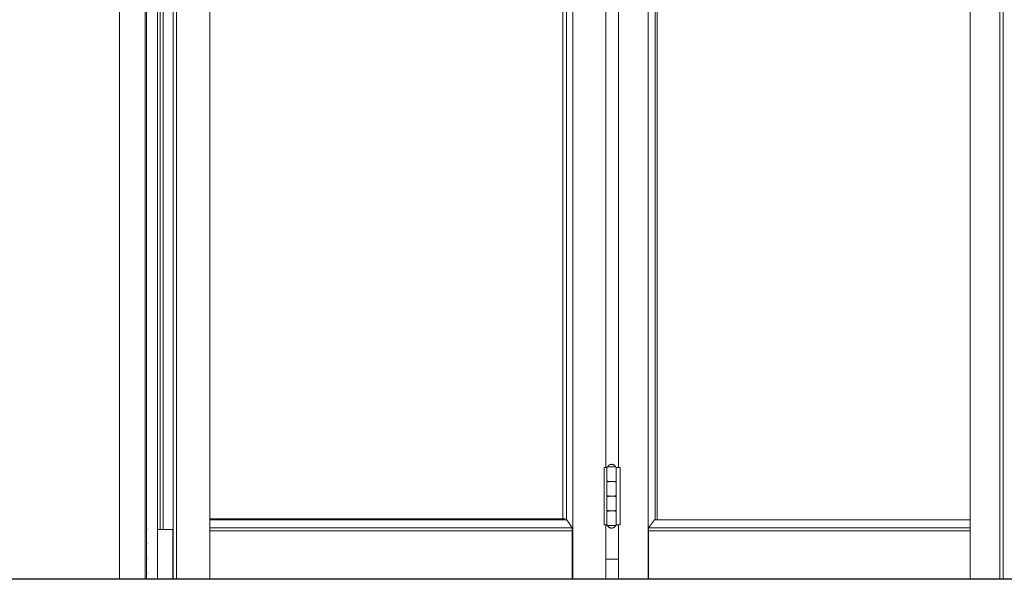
# Model space of a CAD drawing. Header units: inches. Extents: x 424 to 2043, y -237 to 445.
# Tile 791 of 965: x 867.396 to 869.078, y 216.697 to 217.654. Entities that reach past the tile are written whole.
import ezdxf

# ---------------------------------------------------------------- set-up
doc = ezdxf.new("R2010")
doc.units = ezdxf.units.IN
doc.header["$MEASUREMENT"] = 0
for name, color, linetype, lineweight in [('A-DOOR', 31, 'Continuous', 9), ('A-GENM', 13, 'Continuous', 9), ('A-WALL', 113, 'Continuous', 9)]:
    doc.layers.add(name, color=color, linetype=linetype, lineweight=lineweight)

# ---------------------------------------------------------------- blocks, each defined once
blk = doc.blocks.new('Generic Models 1 - Generic Models 1-135348-Section 1')
at = {"layer": 'A-GENM', "lineweight": 25}
blk.add_line((-89.3931, 1.6), (-119.6678, 1.6), dxfattribs=at)
blk = doc.blocks.new('5-panel_Bi-fold_external_door_10806 - Type 1-V59-Section 1')
at = {"layer": 'A-DOOR'}
for p, q in [((-109.3202, 4.4), (-109.3202, 1.6)), ((-109.2763, 4.4), (-109.2763, 1.6)), ((-109.2739, 4.3372), (-109.2739, 1.6)), ((-109.2548, 1.6), (-109.2548, 4.3372)), ((-109.228, 1.6), (-109.228, 4.3372)), ((-109.2227, 1.6), (-109.2227, 4.3372)), ((-109.1658, 1.6), (-109.1658, 4.3372)), ((-108.5456, 4.3374), (-108.5456, 1.6)), ((-108.4168, 4.3374), (-108.4168, 1.6)), ((-107.8665, 1.6), (-107.8665, 4.3378)), ((-107.8161, 1.6), (-107.8161, 4.3378)), ((-107.8101, 4.3378), (-107.8101, 1.6)), ((-108.5627, 4.2614), (-108.5627, 1.7031)), ((-108.5564, 4.2627), (-108.5564, 1.7018)), ((-108.405, 4.2627), (-108.405, 1.7018)), ((-108.4014, 4.2627), (-108.4014, 1.7018)), ((-109.2506, 4.25), (-109.2506, 1.685)), ((-109.2453, 1.685), (-109.2453, 4.25)), ((-108.4888, 2.751), (-108.4888, 1.791)), ((-108.4673, 2.751), (-108.4673, 1.791)), ((-108.4917, 1.791), (-108.4877, 1.791)), ((-108.4917, 1.693), (-108.4917, 1.791)), ((-108.4877, 1.791), (-108.4863, 1.791)), ((-108.4871, 1.791), (-108.4871, 1.768)), ((-108.4796, 1.792), (-108.4854, 1.792)), ((-108.4729, 1.792), (-108.4796, 1.792)), ((-108.4719, 1.791), (-108.4713, 1.791)), ((-108.4712, 1.791), (-108.4692, 1.791)), ((-108.4712, 1.791), (-108.4712, 1.693)), ((-108.4711, 1.768), (-108.4711, 1.791)), ((-108.4692, 1.791), (-108.4646, 1.791)), ((-108.4646, 1.791), (-108.4646, 1.693)), ((-108.4862, 1.766), (-108.4862, 1.7682)), ((-108.485, 1.767), (-108.4796, 1.767)), ((-108.4787, 1.767), (-108.4838, 1.767)), ((-108.4837, 1.766), (-108.4837, 1.768)), ((-108.4796, 1.767), (-108.4787, 1.767)), ((-108.473, 1.768), (-108.473, 1.766)), ((-108.4871, 1.766), (-108.4871, 1.743)), ((-108.4711, 1.743), (-108.4711, 1.766)), ((-108.4871, 1.741), (-108.4871, 1.718)), ((-108.4862, 1.741), (-108.4862, 1.7432)), ((-108.485, 1.742), (-108.4796, 1.742)), ((-108.4787, 1.742), (-108.4838, 1.742)), ((-108.4837, 1.741), (-108.4837, 1.743)), ((-108.4796, 1.742), (-108.4787, 1.742)), ((-108.473, 1.743), (-108.473, 1.741)), ((-108.4711, 1.718), (-108.4711, 1.741)), ((-108.4871, 1.716), (-108.4871, 1.693)), ((-108.4862, 1.716), (-108.4862, 1.7182)), ((-108.485, 1.717), (-108.4796, 1.717)), ((-108.4787, 1.717), (-108.4838, 1.717)), ((-108.4837, 1.716), (-108.4837, 1.718)), ((-108.4796, 1.717), (-108.4787, 1.717)), ((-108.473, 1.718), (-108.473, 1.716)), ((-108.4711, 1.693), (-108.4711, 1.716)), ((-108.5587, 1.7031), (-109.1658, 1.7031)), ((-108.5555, 1.7018), (-109.1658, 1.7018)), ((-108.5555, 1.7018), (-108.5463, 1.6879)), ((-108.416, 1.6879), (-108.4057, 1.7018)), ((-108.4057, 1.7018), (-107.8665, 1.7018)), ((-109.273, 1.686), (-109.2729, 1.686)), ((-109.2729, 1.686), (-109.2729, 1.686)), ((-109.2589, 1.686), (-109.259, 1.686)), ((-109.2555, 1.685), (-109.2506, 1.685)), ((-109.2506, 1.685), (-109.2476, 1.685)), ((-109.2476, 1.685), (-109.2319, 1.685)), ((-109.2319, 1.685), (-109.2305, 1.685)), ((-109.2305, 1.685), (-109.229, 1.685)), ((-109.229, 1.6), (-109.229, 1.685)), ((-108.5463, 1.6879), (-109.1658, 1.6879)), ((-108.5463, 1.6829), (-109.1658, 1.6829)), ((-108.5463, 1.6879), (-108.5463, 1.6829)), ((-108.5463, 1.6829), (-108.5463, 1.6)), ((-108.4877, 1.693), (-108.4917, 1.693)), ((-108.4888, 1.693), (-108.4888, 1.6)), ((-108.4863, 1.693), (-108.4877, 1.693)), ((-108.4854, 1.692), (-108.4796, 1.692)), ((-108.4796, 1.692), (-108.4729, 1.692)), ((-108.4713, 1.693), (-108.4719, 1.693)), ((-108.4692, 1.693), (-108.4712, 1.693)), ((-108.4646, 1.693), (-108.4692, 1.693)), ((-108.4673, 1.693), (-108.4673, 1.6)), ((-108.4161, 1.6829), (-108.416, 1.6879)), ((-108.4161, 1.6), (-108.4161, 1.6829)), ((-108.4161, 1.6829), (-107.8665, 1.6829)), ((-108.416, 1.6879), (-107.8665, 1.6879)), ((-109.273, 1.661), (-109.2729, 1.661)), ((-109.2729, 1.661), (-109.2729, 1.661)), ((-109.2729, 1.661), (-109.2729, 1.661)), ((-109.2589, 1.661), (-109.259, 1.661)), ((-109.2589, 1.661), (-109.259, 1.661)), ((-109.2589, 1.661), (-109.2589, 1.661)), ((-109.273, 1.636), (-109.2729, 1.636)), ((-109.2729, 1.636), (-109.2729, 1.636)), ((-109.2729, 1.636), (-109.2729, 1.636)), ((-109.2589, 1.636), (-109.259, 1.636)), ((-109.2589, 1.636), (-109.259, 1.636)), ((-109.2589, 1.636), (-109.2589, 1.636)), ((-109.273, 1.611), (-109.2729, 1.611)), ((-109.2729, 1.611), (-109.2729, 1.611)), ((-109.2729, 1.611), (-109.2729, 1.611)), ((-109.2589, 1.611), (-109.259, 1.611)), ((-109.2589, 1.611), (-109.259, 1.611)), ((-109.2589, 1.611), (-109.2589, 1.611))]:
    blk.add_line(p, q, dxfattribs=at)
at = {"layer": 'A-DOOR', "flags": 128}
for points in [[(-108.4871, 1.791), (-108.4871, 1.791), (-108.4871, 1.791), (-108.4871, 1.7911), (-108.4871, 1.7911), (-108.4871, 1.7912), (-108.4871, 1.7912), (-108.4871, 1.7912), (-108.4871, 1.7913), (-108.4871, 1.7913), (-108.4871, 1.7914), (-108.487, 1.7914), (-108.487, 1.7914), (-108.487, 1.7915), (-108.487, 1.7915), (-108.487, 1.7915), (-108.4869, 1.7916), (-108.4869, 1.7916), (-108.4869, 1.7916), (-108.4869, 1.7916), (-108.4868, 1.7917), (-108.4868, 1.7917), (-108.4868, 1.7917), (-108.4867, 1.7918), (-108.4867, 1.7918), (-108.4867, 1.7918), (-108.4866, 1.7918), (-108.4866, 1.7918), (-108.4866, 1.7919), (-108.4865, 1.7919), (-108.4865, 1.7919), (-108.4865, 1.7919), (-108.4864, 1.7919), (-108.4864, 1.7919), (-108.4863, 1.7919), (-108.4863, 1.7919), (-108.4863, 1.792), (-108.4862, 1.792), (-108.4862, 1.792), (-108.4861, 1.792), (-108.4861, 1.792)], [(-108.4861, 1.792), (-108.486, 1.7922), (-108.4859, 1.7925), (-108.4857, 1.7928), (-108.4855, 1.793), (-108.4854, 1.7933), (-108.4852, 1.7935), (-108.485, 1.7938), (-108.4848, 1.794), (-108.4846, 1.7942), (-108.4843, 1.7944), (-108.4841, 1.7946), (-108.4839, 1.7948), (-108.4836, 1.795), (-108.4834, 1.7952), (-108.4831, 1.7954), (-108.4828, 1.7955), (-108.4826, 1.7957), (-108.4823, 1.7958), (-108.482, 1.7959), (-108.4817, 1.796), (-108.4814, 1.7961), (-108.4811, 1.7962), (-108.4808, 1.7963), (-108.4805, 1.7963), (-108.4802, 1.7964), (-108.4799, 1.7964), (-108.4796, 1.7964), (-108.4793, 1.7965), (-108.4791, 1.7965)], [(-108.4796, 1.792), (-108.4798, 1.792), (-108.4801, 1.792), (-108.4804, 1.792), (-108.4807, 1.792), (-108.4809, 1.792), (-108.4812, 1.792), (-108.4815, 1.792), (-108.4817, 1.792), (-108.482, 1.792), (-108.4822, 1.792), (-108.4825, 1.792), (-108.4827, 1.792), (-108.483, 1.792), (-108.4832, 1.792), (-108.4834, 1.792), (-108.4836, 1.792), (-108.4839, 1.792), (-108.4841, 1.792), (-108.4843, 1.792), (-108.4844, 1.792), (-108.4846, 1.792), (-108.4848, 1.792), (-108.4849, 1.792), (-108.4851, 1.792), (-108.4852, 1.792), (-108.4854, 1.792), (-108.4855, 1.792), (-108.4856, 1.792), (-108.4857, 1.792), (-108.4858, 1.792), (-108.4859, 1.792), (-108.4859, 1.792), (-108.486, 1.792), (-108.4861, 1.792), (-108.4861, 1.792), (-108.4861, 1.792), (-108.4861, 1.792), (-108.4861, 1.792)], [(-108.4861, 1.792), (-108.4861, 1.792), (-108.4861, 1.792), (-108.4861, 1.792), (-108.486, 1.792), (-108.486, 1.792), (-108.4859, 1.792), (-108.4859, 1.792), (-108.4858, 1.792), (-108.4857, 1.792), (-108.4856, 1.792), (-108.4855, 1.792), (-108.4853, 1.792), (-108.4852, 1.792), (-108.4851, 1.792), (-108.4849, 1.792), (-108.4848, 1.792), (-108.4846, 1.792)], [(-108.4721, 1.792), (-108.4721, 1.792), (-108.4722, 1.792), (-108.4722, 1.792), (-108.4722, 1.792), (-108.4723, 1.792), (-108.4723, 1.792), (-108.4724, 1.792), (-108.4725, 1.792), (-108.4726, 1.792), (-108.4727, 1.792), (-108.4728, 1.792), (-108.4729, 1.792), (-108.4731, 1.792), (-108.4732, 1.792), (-108.4734, 1.792), (-108.4735, 1.792), (-108.4737, 1.792), (-108.4739, 1.792), (-108.4741, 1.792), (-108.4743, 1.792), (-108.4745, 1.792), (-108.4747, 1.792), (-108.4749, 1.792), (-108.4751, 1.792), (-108.4754, 1.792), (-108.4756, 1.792), (-108.4758, 1.792), (-108.4761, 1.792), (-108.4763, 1.792), (-108.4766, 1.792), (-108.4769, 1.792), (-108.4771, 1.792), (-108.4774, 1.792), (-108.4777, 1.792), (-108.4779, 1.792), (-108.4782, 1.792), (-108.4785, 1.792), (-108.4788, 1.792), (-108.4791, 1.792), (-108.4793, 1.792), (-108.4796, 1.792)], [(-108.4791, 1.7965), (-108.4788, 1.7965), (-108.4785, 1.7964), (-108.4782, 1.7964), (-108.4779, 1.7964), (-108.4776, 1.7963), (-108.4773, 1.7962), (-108.477, 1.7962), (-108.4767, 1.7961), (-108.4764, 1.796), (-108.4761, 1.7959), (-108.4759, 1.7957), (-108.4756, 1.7956), (-108.4753, 1.7954), (-108.475, 1.7953), (-108.4748, 1.7951), (-108.4745, 1.7949), (-108.4743, 1.7947), (-108.4741, 1.7946), (-108.4738, 1.7943), (-108.4736, 1.7941), (-108.4734, 1.7939), (-108.4732, 1.7937), (-108.473, 1.7934), (-108.4728, 1.7932), (-108.4727, 1.7929), (-108.4725, 1.7927), (-108.4723, 1.7924), (-108.4722, 1.7921), (-108.4721, 1.792)], [(-108.4737, 1.792), (-108.4735, 1.792), (-108.4733, 1.792), (-108.4732, 1.792), (-108.473, 1.792), (-108.4729, 1.792), (-108.4728, 1.792), (-108.4727, 1.792), (-108.4726, 1.792), (-108.4725, 1.792), (-108.4724, 1.792), (-108.4723, 1.792), (-108.4723, 1.792), (-108.4722, 1.792), (-108.4722, 1.792), (-108.4722, 1.792), (-108.4721, 1.792), (-108.4721, 1.792)], [(-108.4721, 1.792), (-108.4721, 1.792), (-108.4721, 1.792), (-108.472, 1.792), (-108.472, 1.7919), (-108.4719, 1.7919), (-108.4719, 1.7919), (-108.4719, 1.7919), (-108.4718, 1.7919), (-108.4718, 1.7919), (-108.4717, 1.7919), (-108.4717, 1.7919), (-108.4717, 1.7918), (-108.4716, 1.7918), (-108.4716, 1.7918), (-108.4716, 1.7918), (-108.4715, 1.7918), (-108.4715, 1.7917), (-108.4715, 1.7917), (-108.4714, 1.7917), (-108.4714, 1.7917), (-108.4714, 1.7916), (-108.4714, 1.7916), (-108.4713, 1.7916), (-108.4713, 1.7915), (-108.4713, 1.7915), (-108.4713, 1.7915), (-108.4713, 1.7914), (-108.4712, 1.7914), (-108.4712, 1.7914), (-108.4712, 1.7913), (-108.4712, 1.7913), (-108.4712, 1.7912), (-108.4712, 1.7912), (-108.4712, 1.7912), (-108.4711, 1.7911), (-108.4711, 1.7911), (-108.4711, 1.7911), (-108.4711, 1.791), (-108.4711, 1.791), (-108.4711, 1.791)], [(-108.4861, 1.767), (-108.4862, 1.767), (-108.4862, 1.767), (-108.4863, 1.767), (-108.4863, 1.767), (-108.4863, 1.767), (-108.4864, 1.767), (-108.4864, 1.767), (-108.4865, 1.767), (-108.4865, 1.767), (-108.4865, 1.767), (-108.4866, 1.7671), (-108.4866, 1.7671), (-108.4866, 1.7671), (-108.4867, 1.7671), (-108.4867, 1.7671), (-108.4867, 1.7672), (-108.4868, 1.7672), (-108.4868, 1.7672), (-108.4868, 1.7672), (-108.4869, 1.7673), (-108.4869, 1.7673), (-108.4869, 1.7673), (-108.4869, 1.7674), (-108.487, 1.7674), (-108.487, 1.7674), (-108.487, 1.7675), (-108.487, 1.7675), (-108.487, 1.7675), (-108.4871, 1.7676), (-108.4871, 1.7676), (-108.4871, 1.7676), (-108.4871, 1.7677), (-108.4871, 1.7677), (-108.4871, 1.7678), (-108.4871, 1.7678), (-108.4871, 1.7678), (-108.4871, 1.7679), (-108.4871, 1.7679), (-108.4871, 1.768), (-108.4871, 1.768)], [(-108.4871, 1.766), (-108.4871, 1.766), (-108.4871, 1.766), (-108.4871, 1.7661), (-108.4871, 1.7661), (-108.4871, 1.7662), (-108.4871, 1.7662), (-108.4871, 1.7662), (-108.4871, 1.7663), (-108.4871, 1.7663), (-108.4871, 1.7664), (-108.487, 1.7664), (-108.487, 1.7664), (-108.487, 1.7665), (-108.487, 1.7665), (-108.487, 1.7665), (-108.4869, 1.7666), (-108.4869, 1.7666), (-108.4869, 1.7666), (-108.4869, 1.7666), (-108.4868, 1.7667), (-108.4868, 1.7667), (-108.4868, 1.7667), (-108.4867, 1.7668), (-108.4867, 1.7668), (-108.4867, 1.7668), (-108.4866, 1.7668), (-108.4866, 1.7668), (-108.4866, 1.7669), (-108.4865, 1.7669), (-108.4865, 1.7669), (-108.4865, 1.7669), (-108.4864, 1.7669), (-108.4864, 1.7669), (-108.4863, 1.7669), (-108.4863, 1.7669), (-108.4863, 1.767), (-108.4862, 1.767), (-108.4862, 1.767), (-108.4861, 1.767), (-108.4861, 1.767)], [(-108.4787, 1.767), (-108.479, 1.767), (-108.4793, 1.767), (-108.4796, 1.767), (-108.4798, 1.767), (-108.4801, 1.767), (-108.4804, 1.767), (-108.4807, 1.767), (-108.4809, 1.767), (-108.4812, 1.767), (-108.4815, 1.767), (-108.4817, 1.767), (-108.482, 1.767), (-108.4822, 1.767), (-108.4825, 1.767), (-108.4827, 1.767), (-108.483, 1.767), (-108.4832, 1.767), (-108.4834, 1.767), (-108.4836, 1.767), (-108.4839, 1.767), (-108.4841, 1.767), (-108.4843, 1.767), (-108.4844, 1.767), (-108.4846, 1.767), (-108.4848, 1.767), (-108.485, 1.767), (-108.4851, 1.767), (-108.4852, 1.767), (-108.4854, 1.767), (-108.4855, 1.767), (-108.4856, 1.767), (-108.4857, 1.767), (-108.4858, 1.767), (-108.4859, 1.767), (-108.486, 1.767), (-108.486, 1.767), (-108.4861, 1.767), (-108.4861, 1.767), (-108.4861, 1.767), (-108.4861, 1.767), (-108.4861, 1.767)], [(-108.4861, 1.767), (-108.4861, 1.767), (-108.4861, 1.767), (-108.4861, 1.767), (-108.486, 1.767), (-108.486, 1.767), (-108.4859, 1.767), (-108.4859, 1.767), (-108.4858, 1.767), (-108.4857, 1.767), (-108.4856, 1.767), (-108.4855, 1.767), (-108.4853, 1.767), (-108.4852, 1.767), (-108.4851, 1.767), (-108.4849, 1.767), (-108.4848, 1.767), (-108.4846, 1.767), (-108.4844, 1.767), (-108.4842, 1.767), (-108.484, 1.767), (-108.4838, 1.767), (-108.4836, 1.767), (-108.4834, 1.767), (-108.4832, 1.767), (-108.4829, 1.767), (-108.4827, 1.767), (-108.4824, 1.767), (-108.4822, 1.767), (-108.4819, 1.767), (-108.4817, 1.767), (-108.4814, 1.767), (-108.4811, 1.767), (-108.4809, 1.767), (-108.4806, 1.767), (-108.4803, 1.767), (-108.48, 1.767), (-108.4798, 1.767), (-108.4796, 1.767)], [(-108.4796, 1.767), (-108.4798, 1.767), (-108.4801, 1.767), (-108.4804, 1.767), (-108.4807, 1.767), (-108.4809, 1.767), (-108.4812, 1.767), (-108.4815, 1.767), (-108.4817, 1.767), (-108.482, 1.767), (-108.4822, 1.767), (-108.4825, 1.767), (-108.4827, 1.767), (-108.483, 1.767), (-108.4832, 1.767), (-108.4834, 1.767), (-108.4836, 1.767), (-108.4839, 1.767), (-108.4841, 1.767), (-108.4843, 1.767), (-108.4844, 1.767), (-108.4846, 1.767), (-108.4848, 1.767), (-108.4849, 1.767), (-108.4851, 1.767), (-108.4852, 1.767), (-108.4854, 1.767), (-108.4855, 1.767), (-108.4856, 1.767), (-108.4857, 1.767), (-108.4858, 1.767), (-108.4859, 1.767), (-108.4859, 1.767), (-108.486, 1.767), (-108.4861, 1.767), (-108.4861, 1.767), (-108.4861, 1.767), (-108.4861, 1.767), (-108.4861, 1.767)], [(-108.4861, 1.767), (-108.4861, 1.767), (-108.4861, 1.767), (-108.4861, 1.767), (-108.486, 1.767), (-108.486, 1.767), (-108.4859, 1.767), (-108.4859, 1.767), (-108.4858, 1.767), (-108.4857, 1.767), (-108.4856, 1.767), (-108.4855, 1.767), (-108.4853, 1.767), (-108.4852, 1.767), (-108.4851, 1.767), (-108.4849, 1.767), (-108.4848, 1.767), (-108.4846, 1.767), (-108.4844, 1.767), (-108.4842, 1.767), (-108.484, 1.767), (-108.4838, 1.767), (-108.4836, 1.767), (-108.4834, 1.767), (-108.4832, 1.767), (-108.4829, 1.767), (-108.4827, 1.767), (-108.4824, 1.767), (-108.4822, 1.767), (-108.4819, 1.767), (-108.4817, 1.767), (-108.4814, 1.767), (-108.4811, 1.767), (-108.4809, 1.767), (-108.4806, 1.767), (-108.4803, 1.767), (-108.48, 1.767), (-108.4798, 1.767), (-108.4795, 1.767), (-108.4792, 1.767), (-108.4789, 1.767), (-108.4787, 1.767)], [(-108.4796, 1.767), (-108.4793, 1.767), (-108.479, 1.767), (-108.4787, 1.767), (-108.4784, 1.767), (-108.4782, 1.767), (-108.4779, 1.767), (-108.4776, 1.767), (-108.4773, 1.767), (-108.4771, 1.767), (-108.4768, 1.767), (-108.4765, 1.767), (-108.4763, 1.767), (-108.476, 1.767), (-108.4758, 1.767), (-108.4755, 1.767), (-108.4753, 1.767), (-108.4751, 1.767), (-108.4748, 1.767), (-108.4746, 1.767), (-108.4744, 1.767), (-108.4742, 1.767), (-108.474, 1.767), (-108.4738, 1.767), (-108.4737, 1.767), (-108.4735, 1.767), (-108.4733, 1.767), (-108.4732, 1.767), (-108.473, 1.767), (-108.4729, 1.767), (-108.4728, 1.767), (-108.4727, 1.767), (-108.4726, 1.767), (-108.4725, 1.767), (-108.4724, 1.767), (-108.4723, 1.767), (-108.4723, 1.767), (-108.4722, 1.767), (-108.4722, 1.767), (-108.4722, 1.767), (-108.4721, 1.767), (-108.4721, 1.767)], [(-108.4721, 1.767), (-108.4721, 1.767), (-108.4722, 1.767), (-108.4722, 1.767), (-108.4722, 1.767), (-108.4723, 1.767), (-108.4723, 1.767), (-108.4724, 1.767), (-108.4725, 1.767), (-108.4726, 1.767), (-108.4727, 1.767), (-108.4728, 1.767), (-108.4729, 1.767), (-108.4731, 1.767), (-108.4732, 1.767), (-108.4734, 1.767), (-108.4735, 1.767), (-108.4737, 1.767), (-108.4739, 1.767), (-108.4741, 1.767), (-108.4743, 1.767), (-108.4745, 1.767), (-108.4747, 1.767), (-108.4749, 1.767), (-108.4751, 1.767), (-108.4754, 1.767), (-108.4756, 1.767), (-108.4758, 1.767), (-108.4761, 1.767), (-108.4763, 1.767), (-108.4766, 1.767), (-108.4769, 1.767), (-108.4771, 1.767), (-108.4774, 1.767), (-108.4777, 1.767), (-108.4779, 1.767), (-108.4782, 1.767), (-108.4785, 1.767), (-108.4788, 1.767), (-108.4791, 1.767), (-108.4793, 1.767), (-108.4796, 1.767)], [(-108.4721, 1.767), (-108.4721, 1.767), (-108.4722, 1.767), (-108.4722, 1.767), (-108.4722, 1.767), (-108.4723, 1.767), (-108.4723, 1.767), (-108.4724, 1.767), (-108.4725, 1.767), (-108.4726, 1.767), (-108.4727, 1.767), (-108.4728, 1.767), (-108.4729, 1.767), (-108.4731, 1.767), (-108.4732, 1.767), (-108.4734, 1.767), (-108.4735, 1.767), (-108.4737, 1.767), (-108.4739, 1.767), (-108.4741, 1.767), (-108.4743, 1.767), (-108.4745, 1.767), (-108.4747, 1.767), (-108.4749, 1.767), (-108.4751, 1.767), (-108.4754, 1.767), (-108.4756, 1.767), (-108.4758, 1.767), (-108.4761, 1.767), (-108.4763, 1.767), (-108.4766, 1.767), (-108.4769, 1.767), (-108.4771, 1.767), (-108.4774, 1.767), (-108.4777, 1.767), (-108.4779, 1.767), (-108.4782, 1.767), (-108.4785, 1.767), (-108.4787, 1.767)], [(-108.4787, 1.767), (-108.4784, 1.767), (-108.4782, 1.767), (-108.4779, 1.767), (-108.4776, 1.767), (-108.4773, 1.767), (-108.4771, 1.767), (-108.4768, 1.767), (-108.4765, 1.767), (-108.4763, 1.767), (-108.476, 1.767), (-108.4758, 1.767), (-108.4755, 1.767), (-108.4753, 1.767), (-108.4751, 1.767), (-108.4748, 1.767), (-108.4746, 1.767), (-108.4744, 1.767), (-108.4742, 1.767), (-108.474, 1.767), (-108.4738, 1.767), (-108.4737, 1.767), (-108.4735, 1.767), (-108.4733, 1.767), (-108.4732, 1.767), (-108.473, 1.767), (-108.4729, 1.767), (-108.4728, 1.767), (-108.4727, 1.767), (-108.4726, 1.767), (-108.4725, 1.767), (-108.4724, 1.767), (-108.4723, 1.767), (-108.4723, 1.767), (-108.4722, 1.767), (-108.4722, 1.767), (-108.4722, 1.767), (-108.4721, 1.767), (-108.4721, 1.767)], [(-108.4711, 1.768), (-108.4711, 1.7679), (-108.4711, 1.7679), (-108.4711, 1.7678), (-108.4711, 1.7678), (-108.4712, 1.7678), (-108.4712, 1.7677), (-108.4712, 1.7677), (-108.4712, 1.7676), (-108.4712, 1.7676), (-108.4712, 1.7676), (-108.4712, 1.7675), (-108.4712, 1.7675), (-108.4713, 1.7675), (-108.4713, 1.7674), (-108.4713, 1.7674), (-108.4713, 1.7674), (-108.4714, 1.7673), (-108.4714, 1.7673), (-108.4714, 1.7673), (-108.4714, 1.7672), (-108.4715, 1.7672), (-108.4715, 1.7672), (-108.4715, 1.7672), (-108.4716, 1.7671), (-108.4716, 1.7671), (-108.4716, 1.7671), (-108.4717, 1.7671), (-108.4717, 1.7671), (-108.4717, 1.767), (-108.4718, 1.767), (-108.4718, 1.767), (-108.4718, 1.767), (-108.4719, 1.767), (-108.4719, 1.767), (-108.472, 1.767), (-108.472, 1.767), (-108.472, 1.767), (-108.4721, 1.767), (-108.4721, 1.767), (-108.4721, 1.767)], [(-108.4721, 1.767), (-108.4721, 1.767), (-108.4721, 1.767), (-108.472, 1.767), (-108.472, 1.7669), (-108.4719, 1.7669), (-108.4719, 1.7669), (-108.4719, 1.7669), (-108.4718, 1.7669), (-108.4718, 1.7669), (-108.4717, 1.7669), (-108.4717, 1.7669), (-108.4717, 1.7668), (-108.4716, 1.7668), (-108.4716, 1.7668), (-108.4716, 1.7668), (-108.4715, 1.7668), (-108.4715, 1.7667), (-108.4715, 1.7667), (-108.4714, 1.7667), (-108.4714, 1.7667), (-108.4714, 1.7666), (-108.4714, 1.7666), (-108.4713, 1.7666), (-108.4713, 1.7665), (-108.4713, 1.7665), (-108.4713, 1.7665), (-108.4713, 1.7664), (-108.4712, 1.7664), (-108.4712, 1.7664), (-108.4712, 1.7663), (-108.4712, 1.7663), (-108.4712, 1.7662), (-108.4712, 1.7662), (-108.4712, 1.7662), (-108.4711, 1.7661), (-108.4711, 1.7661), (-108.4711, 1.7661), (-108.4711, 1.766), (-108.4711, 1.766), (-108.4711, 1.766)], [(-108.4861, 1.742), (-108.4862, 1.742), (-108.4862, 1.742), (-108.4863, 1.742), (-108.4863, 1.742), (-108.4863, 1.742), (-108.4864, 1.742), (-108.4864, 1.742), (-108.4865, 1.742), (-108.4865, 1.742), (-108.4865, 1.742), (-108.4866, 1.7421), (-108.4866, 1.7421), (-108.4866, 1.7421), (-108.4867, 1.7421), (-108.4867, 1.7421), (-108.4867, 1.7422), (-108.4868, 1.7422), (-108.4868, 1.7422), (-108.4868, 1.7422), (-108.4869, 1.7423), (-108.4869, 1.7423), (-108.4869, 1.7423), (-108.4869, 1.7424), (-108.487, 1.7424), (-108.487, 1.7424), (-108.487, 1.7425), (-108.487, 1.7425), (-108.487, 1.7425), (-108.4871, 1.7426), (-108.4871, 1.7426), (-108.4871, 1.7426), (-108.4871, 1.7427), (-108.4871, 1.7427), (-108.4871, 1.7428), (-108.4871, 1.7428), (-108.4871, 1.7428), (-108.4871, 1.7429), (-108.4871, 1.7429), (-108.4871, 1.743), (-108.4871, 1.743)], [(-108.4871, 1.741), (-108.4871, 1.741), (-108.4871, 1.741), (-108.4871, 1.7411), (-108.4871, 1.7411), (-108.4871, 1.7412), (-108.4871, 1.7412), (-108.4871, 1.7412), (-108.4871, 1.7413), (-108.4871, 1.7413), (-108.4871, 1.7414), (-108.487, 1.7414), (-108.487, 1.7414), (-108.487, 1.7415), (-108.487, 1.7415), (-108.487, 1.7415), (-108.4869, 1.7416), (-108.4869, 1.7416), (-108.4869, 1.7416), (-108.4869, 1.7416), (-108.4868, 1.7417), (-108.4868, 1.7417), (-108.4868, 1.7417), (-108.4867, 1.7418), (-108.4867, 1.7418), (-108.4867, 1.7418), (-108.4866, 1.7418), (-108.4866, 1.7418), (-108.4866, 1.7419), (-108.4865, 1.7419), (-108.4865, 1.7419), (-108.4865, 1.7419), (-108.4864, 1.7419), (-108.4864, 1.7419), (-108.4863, 1.7419), (-108.4863, 1.7419), (-108.4863, 1.742), (-108.4862, 1.742), (-108.4862, 1.742), (-108.4861, 1.742), (-108.4861, 1.742)], [(-108.4787, 1.742), (-108.479, 1.742), (-108.4793, 1.742), (-108.4796, 1.742), (-108.4798, 1.742), (-108.4801, 1.742), (-108.4804, 1.742), (-108.4807, 1.742), (-108.4809, 1.742), (-108.4812, 1.742), (-108.4815, 1.742), (-108.4817, 1.742), (-108.482, 1.742), (-108.4822, 1.742), (-108.4825, 1.742), (-108.4827, 1.742), (-108.483, 1.742), (-108.4832, 1.742), (-108.4834, 1.742), (-108.4836, 1.742), (-108.4839, 1.742), (-108.4841, 1.742), (-108.4843, 1.742), (-108.4844, 1.742), (-108.4846, 1.742), (-108.4848, 1.742), (-108.485, 1.742), (-108.4851, 1.742), (-108.4852, 1.742), (-108.4854, 1.742), (-108.4855, 1.742), (-108.4856, 1.742), (-108.4857, 1.742), (-108.4858, 1.742), (-108.4859, 1.742), (-108.486, 1.742), (-108.486, 1.742), (-108.4861, 1.742), (-108.4861, 1.742), (-108.4861, 1.742), (-108.4861, 1.742), (-108.4861, 1.742)], [(-108.4861, 1.742), (-108.4861, 1.742), (-108.4861, 1.742), (-108.4861, 1.742), (-108.486, 1.742), (-108.486, 1.742), (-108.4859, 1.742), (-108.4859, 1.742), (-108.4858, 1.742), (-108.4857, 1.742), (-108.4856, 1.742), (-108.4855, 1.742), (-108.4853, 1.742), (-108.4852, 1.742), (-108.4851, 1.742), (-108.4849, 1.742), (-108.4848, 1.742), (-108.4846, 1.742), (-108.4844, 1.742), (-108.4842, 1.742), (-108.484, 1.742), (-108.4838, 1.742), (-108.4836, 1.742), (-108.4834, 1.742), (-108.4832, 1.742), (-108.4829, 1.742), (-108.4827, 1.742), (-108.4824, 1.742), (-108.4822, 1.742), (-108.4819, 1.742), (-108.4817, 1.742), (-108.4814, 1.742), (-108.4811, 1.742), (-108.4809, 1.742), (-108.4806, 1.742), (-108.4803, 1.742), (-108.48, 1.742), (-108.4798, 1.742), (-108.4796, 1.742)], [(-108.4796, 1.742), (-108.4798, 1.742), (-108.4801, 1.742), (-108.4804, 1.742), (-108.4807, 1.742), (-108.4809, 1.742), (-108.4812, 1.742), (-108.4815, 1.742), (-108.4817, 1.742), (-108.482, 1.742), (-108.4822, 1.742), (-108.4825, 1.742), (-108.4827, 1.742), (-108.483, 1.742), (-108.4832, 1.742), (-108.4834, 1.742), (-108.4836, 1.742), (-108.4839, 1.742), (-108.4841, 1.742), (-108.4843, 1.742), (-108.4844, 1.742), (-108.4846, 1.742), (-108.4848, 1.742), (-108.4849, 1.742), (-108.4851, 1.742), (-108.4852, 1.742), (-108.4854, 1.742), (-108.4855, 1.742), (-108.4856, 1.742), (-108.4857, 1.742), (-108.4858, 1.742), (-108.4859, 1.742), (-108.4859, 1.742), (-108.486, 1.742), (-108.4861, 1.742), (-108.4861, 1.742), (-108.4861, 1.742), (-108.4861, 1.742), (-108.4861, 1.742)], [(-108.4861, 1.742), (-108.4861, 1.742), (-108.4861, 1.742), (-108.4861, 1.742), (-108.486, 1.742), (-108.486, 1.742), (-108.4859, 1.742), (-108.4859, 1.742), (-108.4858, 1.742), (-108.4857, 1.742), (-108.4856, 1.742), (-108.4855, 1.742), (-108.4853, 1.742), (-108.4852, 1.742), (-108.4851, 1.742), (-108.4849, 1.742), (-108.4848, 1.742), (-108.4846, 1.742), (-108.4844, 1.742), (-108.4842, 1.742), (-108.484, 1.742), (-108.4838, 1.742), (-108.4836, 1.742), (-108.4834, 1.742), (-108.4832, 1.742), (-108.4829, 1.742), (-108.4827, 1.742), (-108.4824, 1.742), (-108.4822, 1.742), (-108.4819, 1.742), (-108.4817, 1.742), (-108.4814, 1.742), (-108.4811, 1.742), (-108.4809, 1.742), (-108.4806, 1.742), (-108.4803, 1.742), (-108.48, 1.742), (-108.4798, 1.742), (-108.4795, 1.742), (-108.4792, 1.742), (-108.4789, 1.742), (-108.4787, 1.742)], [(-108.4796, 1.742), (-108.4793, 1.742), (-108.479, 1.742), (-108.4787, 1.742), (-108.4784, 1.742), (-108.4782, 1.742), (-108.4779, 1.742), (-108.4776, 1.742), (-108.4773, 1.742), (-108.4771, 1.742), (-108.4768, 1.742), (-108.4765, 1.742), (-108.4763, 1.742), (-108.476, 1.742), (-108.4758, 1.742), (-108.4755, 1.742), (-108.4753, 1.742), (-108.4751, 1.742), (-108.4748, 1.742), (-108.4746, 1.742), (-108.4744, 1.742), (-108.4742, 1.742), (-108.474, 1.742), (-108.4738, 1.742), (-108.4737, 1.742), (-108.4735, 1.742), (-108.4733, 1.742), (-108.4732, 1.742), (-108.473, 1.742), (-108.4729, 1.742), (-108.4728, 1.742), (-108.4727, 1.742), (-108.4726, 1.742), (-108.4725, 1.742), (-108.4724, 1.742), (-108.4723, 1.742), (-108.4723, 1.742), (-108.4722, 1.742), (-108.4722, 1.742), (-108.4722, 1.742), (-108.4721, 1.742), (-108.4721, 1.742)], [(-108.4721, 1.742), (-108.4721, 1.742), (-108.4722, 1.742), (-108.4722, 1.742), (-108.4722, 1.742), (-108.4723, 1.742), (-108.4723, 1.742), (-108.4724, 1.742), (-108.4725, 1.742), (-108.4726, 1.742), (-108.4727, 1.742), (-108.4728, 1.742), (-108.4729, 1.742), (-108.4731, 1.742), (-108.4732, 1.742), (-108.4734, 1.742), (-108.4735, 1.742), (-108.4737, 1.742), (-108.4739, 1.742), (-108.4741, 1.742), (-108.4743, 1.742), (-108.4745, 1.742), (-108.4747, 1.742), (-108.4749, 1.742), (-108.4751, 1.742), (-108.4754, 1.742), (-108.4756, 1.742), (-108.4758, 1.742), (-108.4761, 1.742), (-108.4763, 1.742), (-108.4766, 1.742), (-108.4769, 1.742), (-108.4771, 1.742), (-108.4774, 1.742), (-108.4777, 1.742), (-108.4779, 1.742), (-108.4782, 1.742), (-108.4785, 1.742), (-108.4788, 1.742), (-108.4791, 1.742), (-108.4793, 1.742), (-108.4796, 1.742)], [(-108.4721, 1.742), (-108.4721, 1.742), (-108.4722, 1.742), (-108.4722, 1.742), (-108.4722, 1.742), (-108.4723, 1.742), (-108.4723, 1.742), (-108.4724, 1.742), (-108.4725, 1.742), (-108.4726, 1.742), (-108.4727, 1.742), (-108.4728, 1.742), (-108.4729, 1.742), (-108.4731, 1.742), (-108.4732, 1.742), (-108.4734, 1.742), (-108.4735, 1.742), (-108.4737, 1.742), (-108.4739, 1.742), (-108.4741, 1.742), (-108.4743, 1.742), (-108.4745, 1.742), (-108.4747, 1.742), (-108.4749, 1.742), (-108.4751, 1.742), (-108.4754, 1.742), (-108.4756, 1.742), (-108.4758, 1.742), (-108.4761, 1.742), (-108.4763, 1.742), (-108.4766, 1.742), (-108.4769, 1.742), (-108.4771, 1.742), (-108.4774, 1.742), (-108.4777, 1.742), (-108.4779, 1.742), (-108.4782, 1.742), (-108.4785, 1.742), (-108.4787, 1.742)], [(-108.4787, 1.742), (-108.4784, 1.742), (-108.4782, 1.742), (-108.4779, 1.742), (-108.4776, 1.742), (-108.4773, 1.742), (-108.4771, 1.742), (-108.4768, 1.742), (-108.4765, 1.742), (-108.4763, 1.742), (-108.476, 1.742), (-108.4758, 1.742), (-108.4755, 1.742), (-108.4753, 1.742), (-108.4751, 1.742), (-108.4748, 1.742), (-108.4746, 1.742), (-108.4744, 1.742), (-108.4742, 1.742), (-108.474, 1.742), (-108.4738, 1.742), (-108.4737, 1.742), (-108.4735, 1.742), (-108.4733, 1.742), (-108.4732, 1.742), (-108.473, 1.742), (-108.4729, 1.742), (-108.4728, 1.742), (-108.4727, 1.742), (-108.4726, 1.742), (-108.4725, 1.742), (-108.4724, 1.742), (-108.4723, 1.742), (-108.4723, 1.742), (-108.4722, 1.742), (-108.4722, 1.742), (-108.4722, 1.742), (-108.4721, 1.742), (-108.4721, 1.742)], [(-108.4711, 1.743), (-108.4711, 1.7429), (-108.4711, 1.7429), (-108.4711, 1.7428), (-108.4711, 1.7428), (-108.4712, 1.7428), (-108.4712, 1.7427), (-108.4712, 1.7427), (-108.4712, 1.7426), (-108.4712, 1.7426), (-108.4712, 1.7426), (-108.4712, 1.7425), (-108.4712, 1.7425), (-108.4713, 1.7425), (-108.4713, 1.7424), (-108.4713, 1.7424), (-108.4713, 1.7424), (-108.4714, 1.7423), (-108.4714, 1.7423), (-108.4714, 1.7423), (-108.4714, 1.7422), (-108.4715, 1.7422), (-108.4715, 1.7422), (-108.4715, 1.7422), (-108.4716, 1.7421), (-108.4716, 1.7421), (-108.4716, 1.7421), (-108.4717, 1.7421), (-108.4717, 1.7421), (-108.4717, 1.742), (-108.4718, 1.742), (-108.4718, 1.742), (-108.4718, 1.742), (-108.4719, 1.742), (-108.4719, 1.742), (-108.472, 1.742), (-108.472, 1.742), (-108.472, 1.742), (-108.4721, 1.742), (-108.4721, 1.742), (-108.4721, 1.742)], [(-108.4721, 1.742), (-108.4721, 1.742), (-108.4721, 1.742), (-108.472, 1.742), (-108.472, 1.7419), (-108.4719, 1.7419), (-108.4719, 1.7419), (-108.4719, 1.7419), (-108.4718, 1.7419), (-108.4718, 1.7419), (-108.4717, 1.7419), (-108.4717, 1.7419), (-108.4717, 1.7418), (-108.4716, 1.7418), (-108.4716, 1.7418), (-108.4716, 1.7418), (-108.4715, 1.7418), (-108.4715, 1.7417), (-108.4715, 1.7417), (-108.4714, 1.7417), (-108.4714, 1.7417), (-108.4714, 1.7416), (-108.4714, 1.7416), (-108.4713, 1.7416), (-108.4713, 1.7415), (-108.4713, 1.7415), (-108.4713, 1.7415), (-108.4713, 1.7414), (-108.4712, 1.7414), (-108.4712, 1.7414), (-108.4712, 1.7413), (-108.4712, 1.7413), (-108.4712, 1.7412), (-108.4712, 1.7412), (-108.4712, 1.7412), (-108.4711, 1.7411), (-108.4711, 1.7411), (-108.4711, 1.7411), (-108.4711, 1.741), (-108.4711, 1.741), (-108.4711, 1.741)], [(-108.4861, 1.717), (-108.4862, 1.717), (-108.4862, 1.717), (-108.4863, 1.717), (-108.4863, 1.717), (-108.4863, 1.717), (-108.4864, 1.717), (-108.4864, 1.717), (-108.4865, 1.717), (-108.4865, 1.717), (-108.4865, 1.717), (-108.4866, 1.7171), (-108.4866, 1.7171), (-108.4866, 1.7171), (-108.4867, 1.7171), (-108.4867, 1.7171), (-108.4867, 1.7172), (-108.4868, 1.7172), (-108.4868, 1.7172), (-108.4868, 1.7172), (-108.4869, 1.7173), (-108.4869, 1.7173), (-108.4869, 1.7173), (-108.4869, 1.7174), (-108.487, 1.7174), (-108.487, 1.7174), (-108.487, 1.7175), (-108.487, 1.7175), (-108.487, 1.7175), (-108.4871, 1.7176), (-108.4871, 1.7176), (-108.4871, 1.7176), (-108.4871, 1.7177), (-108.4871, 1.7177), (-108.4871, 1.7178), (-108.4871, 1.7178), (-108.4871, 1.7178), (-108.4871, 1.7179), (-108.4871, 1.7179), (-108.4871, 1.718), (-108.4871, 1.718)], [(-108.4871, 1.716), (-108.4871, 1.716), (-108.4871, 1.716), (-108.4871, 1.7161), (-108.4871, 1.7161), (-108.4871, 1.7162), (-108.4871, 1.7162), (-108.4871, 1.7162), (-108.4871, 1.7163), (-108.4871, 1.7163), (-108.4871, 1.7164), (-108.487, 1.7164), (-108.487, 1.7164), (-108.487, 1.7165), (-108.487, 1.7165), (-108.487, 1.7165), (-108.4869, 1.7166), (-108.4869, 1.7166), (-108.4869, 1.7166), (-108.4869, 1.7166), (-108.4868, 1.7167), (-108.4868, 1.7167), (-108.4868, 1.7167), (-108.4867, 1.7168), (-108.4867, 1.7168), (-108.4867, 1.7168), (-108.4866, 1.7168), (-108.4866, 1.7168), (-108.4866, 1.7169), (-108.4865, 1.7169), (-108.4865, 1.7169), (-108.4865, 1.7169), (-108.4864, 1.7169), (-108.4864, 1.7169), (-108.4863, 1.7169), (-108.4863, 1.7169), (-108.4863, 1.717), (-108.4862, 1.717), (-108.4862, 1.717), (-108.4861, 1.717), (-108.4861, 1.717)], [(-108.4787, 1.717), (-108.479, 1.717), (-108.4793, 1.717), (-108.4796, 1.717), (-108.4798, 1.717), (-108.4801, 1.717), (-108.4804, 1.717), (-108.4807, 1.717), (-108.4809, 1.717), (-108.4812, 1.717), (-108.4815, 1.717), (-108.4817, 1.717), (-108.482, 1.717), (-108.4822, 1.717), (-108.4825, 1.717), (-108.4827, 1.717), (-108.483, 1.717), (-108.4832, 1.717), (-108.4834, 1.717), (-108.4836, 1.717), (-108.4839, 1.717), (-108.4841, 1.717), (-108.4843, 1.717), (-108.4844, 1.717), (-108.4846, 1.717), (-108.4848, 1.717), (-108.485, 1.717), (-108.4851, 1.717), (-108.4852, 1.717), (-108.4854, 1.717), (-108.4855, 1.717), (-108.4856, 1.717), (-108.4857, 1.717), (-108.4858, 1.717), (-108.4859, 1.717), (-108.486, 1.717), (-108.486, 1.717), (-108.4861, 1.717), (-108.4861, 1.717), (-108.4861, 1.717), (-108.4861, 1.717), (-108.4861, 1.717)], [(-108.4861, 1.717), (-108.4861, 1.717), (-108.4861, 1.717), (-108.4861, 1.717), (-108.486, 1.717), (-108.486, 1.717), (-108.4859, 1.717), (-108.4859, 1.717), (-108.4858, 1.717), (-108.4857, 1.717), (-108.4856, 1.717), (-108.4855, 1.717), (-108.4853, 1.717), (-108.4852, 1.717), (-108.4851, 1.717), (-108.4849, 1.717), (-108.4848, 1.717), (-108.4846, 1.717), (-108.4844, 1.717), (-108.4842, 1.717), (-108.484, 1.717), (-108.4838, 1.717), (-108.4836, 1.717), (-108.4834, 1.717), (-108.4832, 1.717), (-108.4829, 1.717), (-108.4827, 1.717), (-108.4824, 1.717), (-108.4822, 1.717), (-108.4819, 1.717), (-108.4817, 1.717), (-108.4814, 1.717), (-108.4811, 1.717), (-108.4809, 1.717), (-108.4806, 1.717), (-108.4803, 1.717), (-108.48, 1.717), (-108.4798, 1.717), (-108.4796, 1.717)], [(-108.4796, 1.717), (-108.4798, 1.717), (-108.4801, 1.717), (-108.4804, 1.717), (-108.4807, 1.717), (-108.4809, 1.717), (-108.4812, 1.717), (-108.4815, 1.717), (-108.4817, 1.717), (-108.482, 1.717), (-108.4822, 1.717), (-108.4825, 1.717), (-108.4827, 1.717), (-108.483, 1.717), (-108.4832, 1.717), (-108.4834, 1.717), (-108.4836, 1.717), (-108.4839, 1.717), (-108.4841, 1.717), (-108.4843, 1.717), (-108.4844, 1.717), (-108.4846, 1.717), (-108.4848, 1.717), (-108.4849, 1.717), (-108.4851, 1.717), (-108.4852, 1.717), (-108.4854, 1.717), (-108.4855, 1.717), (-108.4856, 1.717), (-108.4857, 1.717), (-108.4858, 1.717), (-108.4859, 1.717), (-108.4859, 1.717), (-108.486, 1.717), (-108.4861, 1.717), (-108.4861, 1.717), (-108.4861, 1.717), (-108.4861, 1.717), (-108.4861, 1.717)], [(-108.4861, 1.717), (-108.4861, 1.717), (-108.4861, 1.717), (-108.4861, 1.717), (-108.486, 1.717), (-108.486, 1.717), (-108.4859, 1.717), (-108.4859, 1.717), (-108.4858, 1.717), (-108.4857, 1.717), (-108.4856, 1.717), (-108.4855, 1.717), (-108.4853, 1.717), (-108.4852, 1.717), (-108.4851, 1.717), (-108.4849, 1.717), (-108.4848, 1.717), (-108.4846, 1.717), (-108.4844, 1.717), (-108.4842, 1.717), (-108.484, 1.717), (-108.4838, 1.717), (-108.4836, 1.717), (-108.4834, 1.717), (-108.4832, 1.717), (-108.4829, 1.717), (-108.4827, 1.717), (-108.4824, 1.717), (-108.4822, 1.717), (-108.4819, 1.717), (-108.4817, 1.717), (-108.4814, 1.717), (-108.4811, 1.717), (-108.4809, 1.717), (-108.4806, 1.717), (-108.4803, 1.717), (-108.48, 1.717), (-108.4798, 1.717), (-108.4795, 1.717), (-108.4792, 1.717), (-108.4789, 1.717), (-108.4787, 1.717)], [(-108.4796, 1.717), (-108.4793, 1.717), (-108.479, 1.717), (-108.4787, 1.717), (-108.4784, 1.717), (-108.4782, 1.717), (-108.4779, 1.717), (-108.4776, 1.717), (-108.4773, 1.717), (-108.4771, 1.717), (-108.4768, 1.717), (-108.4765, 1.717), (-108.4763, 1.717), (-108.476, 1.717), (-108.4758, 1.717), (-108.4755, 1.717), (-108.4753, 1.717), (-108.4751, 1.717), (-108.4748, 1.717), (-108.4746, 1.717), (-108.4744, 1.717), (-108.4742, 1.717), (-108.474, 1.717), (-108.4738, 1.717), (-108.4737, 1.717), (-108.4735, 1.717), (-108.4733, 1.717), (-108.4732, 1.717), (-108.473, 1.717), (-108.4729, 1.717), (-108.4728, 1.717), (-108.4727, 1.717), (-108.4726, 1.717), (-108.4725, 1.717), (-108.4724, 1.717), (-108.4723, 1.717), (-108.4723, 1.717), (-108.4722, 1.717), (-108.4722, 1.717), (-108.4722, 1.717), (-108.4721, 1.717), (-108.4721, 1.717)], [(-108.4721, 1.717), (-108.4721, 1.717), (-108.4722, 1.717), (-108.4722, 1.717), (-108.4722, 1.717), (-108.4723, 1.717), (-108.4723, 1.717), (-108.4724, 1.717), (-108.4725, 1.717), (-108.4726, 1.717), (-108.4727, 1.717), (-108.4728, 1.717), (-108.4729, 1.717), (-108.4731, 1.717), (-108.4732, 1.717), (-108.4734, 1.717), (-108.4735, 1.717), (-108.4737, 1.717), (-108.4739, 1.717), (-108.4741, 1.717), (-108.4743, 1.717), (-108.4745, 1.717), (-108.4747, 1.717), (-108.4749, 1.717), (-108.4751, 1.717), (-108.4754, 1.717), (-108.4756, 1.717), (-108.4758, 1.717), (-108.4761, 1.717), (-108.4763, 1.717), (-108.4766, 1.717), (-108.4769, 1.717), (-108.4771, 1.717), (-108.4774, 1.717), (-108.4777, 1.717), (-108.4779, 1.717), (-108.4782, 1.717), (-108.4785, 1.717), (-108.4788, 1.717), (-108.4791, 1.717), (-108.4793, 1.717), (-108.4796, 1.717)], [(-108.4721, 1.717), (-108.4721, 1.717), (-108.4722, 1.717), (-108.4722, 1.717), (-108.4722, 1.717), (-108.4723, 1.717), (-108.4723, 1.717), (-108.4724, 1.717), (-108.4725, 1.717), (-108.4726, 1.717), (-108.4727, 1.717), (-108.4728, 1.717), (-108.4729, 1.717), (-108.4731, 1.717), (-108.4732, 1.717), (-108.4734, 1.717), (-108.4735, 1.717), (-108.4737, 1.717), (-108.4739, 1.717), (-108.4741, 1.717), (-108.4743, 1.717), (-108.4745, 1.717), (-108.4747, 1.717), (-108.4749, 1.717), (-108.4751, 1.717), (-108.4754, 1.717), (-108.4756, 1.717), (-108.4758, 1.717), (-108.4761, 1.717), (-108.4763, 1.717), (-108.4766, 1.717), (-108.4769, 1.717), (-108.4771, 1.717), (-108.4774, 1.717), (-108.4777, 1.717), (-108.4779, 1.717), (-108.4782, 1.717), (-108.4785, 1.717), (-108.4787, 1.717)], [(-108.4787, 1.717), (-108.4784, 1.717), (-108.4782, 1.717), (-108.4779, 1.717), (-108.4776, 1.717), (-108.4773, 1.717), (-108.4771, 1.717), (-108.4768, 1.717), (-108.4765, 1.717), (-108.4763, 1.717), (-108.476, 1.717), (-108.4758, 1.717), (-108.4755, 1.717), (-108.4753, 1.717), (-108.4751, 1.717), (-108.4748, 1.717), (-108.4746, 1.717), (-108.4744, 1.717), (-108.4742, 1.717), (-108.474, 1.717), (-108.4738, 1.717), (-108.4737, 1.717), (-108.4735, 1.717), (-108.4733, 1.717), (-108.4732, 1.717), (-108.473, 1.717), (-108.4729, 1.717), (-108.4728, 1.717), (-108.4727, 1.717), (-108.4726, 1.717), (-108.4725, 1.717), (-108.4724, 1.717), (-108.4723, 1.717), (-108.4723, 1.717), (-108.4722, 1.717), (-108.4722, 1.717), (-108.4722, 1.717), (-108.4721, 1.717), (-108.4721, 1.717)], [(-108.4711, 1.718), (-108.4711, 1.7179), (-108.4711, 1.7179), (-108.4711, 1.7178), (-108.4711, 1.7178), (-108.4712, 1.7178), (-108.4712, 1.7177), (-108.4712, 1.7177), (-108.4712, 1.7176), (-108.4712, 1.7176), (-108.4712, 1.7176), (-108.4712, 1.7175), (-108.4712, 1.7175), (-108.4713, 1.7175), (-108.4713, 1.7174), (-108.4713, 1.7174), (-108.4713, 1.7174), (-108.4714, 1.7173), (-108.4714, 1.7173), (-108.4714, 1.7173), (-108.4714, 1.7172), (-108.4715, 1.7172), (-108.4715, 1.7172), (-108.4715, 1.7172), (-108.4716, 1.7171), (-108.4716, 1.7171), (-108.4716, 1.7171), (-108.4717, 1.7171), (-108.4717, 1.7171), (-108.4717, 1.717), (-108.4718, 1.717), (-108.4718, 1.717), (-108.4718, 1.717), (-108.4719, 1.717), (-108.4719, 1.717), (-108.472, 1.717), (-108.472, 1.717), (-108.472, 1.717), (-108.4721, 1.717), (-108.4721, 1.717), (-108.4721, 1.717)], [(-108.4721, 1.717), (-108.4721, 1.717), (-108.4721, 1.717), (-108.472, 1.717), (-108.472, 1.7169), (-108.4719, 1.7169), (-108.4719, 1.7169), (-108.4719, 1.7169), (-108.4718, 1.7169), (-108.4718, 1.7169), (-108.4717, 1.7169), (-108.4717, 1.7169), (-108.4717, 1.7168), (-108.4716, 1.7168), (-108.4716, 1.7168), (-108.4716, 1.7168), (-108.4715, 1.7168), (-108.4715, 1.7167), (-108.4715, 1.7167), (-108.4714, 1.7167), (-108.4714, 1.7167), (-108.4714, 1.7166), (-108.4714, 1.7166), (-108.4713, 1.7166), (-108.4713, 1.7165), (-108.4713, 1.7165), (-108.4713, 1.7165), (-108.4713, 1.7164), (-108.4712, 1.7164), (-108.4712, 1.7164), (-108.4712, 1.7163), (-108.4712, 1.7163), (-108.4712, 1.7162), (-108.4712, 1.7162), (-108.4712, 1.7162), (-108.4711, 1.7161), (-108.4711, 1.7161), (-108.4711, 1.7161), (-108.4711, 1.716), (-108.4711, 1.716), (-108.4711, 1.716)], [(-109.2729, 1.686), (-109.2729, 1.686), (-109.2729, 1.686)], [(-109.2589, 1.686), (-109.2589, 1.686), (-109.2589, 1.686)], [(-108.4861, 1.692), (-108.4862, 1.692), (-108.4862, 1.692), (-108.4863, 1.692), (-108.4863, 1.692), (-108.4863, 1.692), (-108.4864, 1.692), (-108.4864, 1.692), (-108.4865, 1.692), (-108.4865, 1.692), (-108.4865, 1.692), (-108.4866, 1.6921), (-108.4866, 1.6921), (-108.4866, 1.6921), (-108.4867, 1.6921), (-108.4867, 1.6921), (-108.4867, 1.6922), (-108.4868, 1.6922), (-108.4868, 1.6922), (-108.4868, 1.6922), (-108.4869, 1.6923), (-108.4869, 1.6923), (-108.4869, 1.6923), (-108.4869, 1.6924), (-108.487, 1.6924), (-108.487, 1.6924), (-108.487, 1.6925), (-108.487, 1.6925), (-108.487, 1.6925), (-108.4871, 1.6926), (-108.4871, 1.6926), (-108.4871, 1.6926), (-108.4871, 1.6927), (-108.4871, 1.6927), (-108.4871, 1.6928), (-108.4871, 1.6928), (-108.4871, 1.6928), (-108.4871, 1.6929), (-108.4871, 1.6929), (-108.4871, 1.693), (-108.4871, 1.693)], [(-108.4846, 1.692), (-108.4848, 1.692), (-108.485, 1.692), (-108.4851, 1.692), (-108.4852, 1.692), (-108.4854, 1.692), (-108.4855, 1.692), (-108.4856, 1.692), (-108.4857, 1.692), (-108.4858, 1.692), (-108.4859, 1.692), (-108.486, 1.692), (-108.486, 1.692), (-108.4861, 1.692), (-108.4861, 1.692), (-108.4861, 1.692), (-108.4861, 1.692), (-108.4861, 1.692)], [(-108.4861, 1.692), (-108.4861, 1.692), (-108.4861, 1.692), (-108.4861, 1.692), (-108.486, 1.692), (-108.486, 1.692), (-108.4859, 1.692), (-108.4859, 1.692), (-108.4858, 1.692), (-108.4857, 1.692), (-108.4856, 1.692), (-108.4855, 1.692), (-108.4853, 1.692), (-108.4852, 1.692), (-108.4851, 1.692), (-108.4849, 1.692), (-108.4848, 1.692), (-108.4846, 1.692), (-108.4844, 1.692), (-108.4842, 1.692), (-108.484, 1.692), (-108.4838, 1.692), (-108.4836, 1.692), (-108.4834, 1.692), (-108.4832, 1.692), (-108.4829, 1.692), (-108.4827, 1.692), (-108.4824, 1.692), (-108.4822, 1.692), (-108.4819, 1.692), (-108.4817, 1.692), (-108.4814, 1.692), (-108.4811, 1.692), (-108.4809, 1.692), (-108.4806, 1.692), (-108.4803, 1.692), (-108.48, 1.692), (-108.4798, 1.692), (-108.4796, 1.692)], [(-108.4791, 1.6875), (-108.4794, 1.6875), (-108.4798, 1.6875), (-108.4801, 1.6875), (-108.4804, 1.6876), (-108.4807, 1.6876), (-108.481, 1.6877), (-108.4813, 1.6878), (-108.4816, 1.6879), (-108.4818, 1.688), (-108.4821, 1.6881), (-108.4824, 1.6882), (-108.4827, 1.6883), (-108.483, 1.6885), (-108.4832, 1.6886), (-108.4835, 1.6888), (-108.4837, 1.689), (-108.484, 1.6892), (-108.4842, 1.6894), (-108.4844, 1.6896), (-108.4847, 1.6898), (-108.4849, 1.69), (-108.4851, 1.6903), (-108.4853, 1.6905), (-108.4854, 1.6907), (-108.4856, 1.691), (-108.4858, 1.6913), (-108.4859, 1.6915), (-108.4861, 1.6918), (-108.4861, 1.692)], [(-108.4796, 1.692), (-108.4793, 1.692), (-108.479, 1.692), (-108.4787, 1.692), (-108.4784, 1.692), (-108.4782, 1.692), (-108.4779, 1.692), (-108.4776, 1.692), (-108.4773, 1.692), (-108.4771, 1.692), (-108.4768, 1.692), (-108.4765, 1.692), (-108.4763, 1.692), (-108.476, 1.692), (-108.4758, 1.692), (-108.4755, 1.692), (-108.4753, 1.692), (-108.4751, 1.692), (-108.4748, 1.692), (-108.4746, 1.692), (-108.4744, 1.692), (-108.4742, 1.692), (-108.474, 1.692), (-108.4738, 1.692), (-108.4737, 1.692), (-108.4735, 1.692), (-108.4733, 1.692), (-108.4732, 1.692), (-108.473, 1.692), (-108.4729, 1.692), (-108.4728, 1.692), (-108.4727, 1.692), (-108.4726, 1.692), (-108.4725, 1.692), (-108.4724, 1.692), (-108.4723, 1.692), (-108.4723, 1.692), (-108.4722, 1.692), (-108.4722, 1.692), (-108.4722, 1.692), (-108.4721, 1.692), (-108.4721, 1.692)], [(-108.4721, 1.692), (-108.4723, 1.6917), (-108.4724, 1.6914), (-108.4726, 1.6911), (-108.4727, 1.6909), (-108.4729, 1.6906), (-108.4731, 1.6904), (-108.4733, 1.6902), (-108.4735, 1.6899), (-108.4737, 1.6897), (-108.4739, 1.6895), (-108.4742, 1.6893), (-108.4744, 1.6891), (-108.4746, 1.6889), (-108.4749, 1.6887), (-108.4752, 1.6886), (-108.4754, 1.6884), (-108.4757, 1.6883), (-108.476, 1.6881), (-108.4763, 1.688), (-108.4766, 1.6879), (-108.4768, 1.6878), (-108.4771, 1.6877), (-108.4774, 1.6877), (-108.4777, 1.6876), (-108.478, 1.6875), (-108.4783, 1.6875), (-108.4787, 1.6875), (-108.479, 1.6875), (-108.4791, 1.6875)], [(-108.4721, 1.692), (-108.4721, 1.692), (-108.4722, 1.692), (-108.4722, 1.692), (-108.4722, 1.692), (-108.4723, 1.692), (-108.4723, 1.692), (-108.4724, 1.692), (-108.4725, 1.692), (-108.4726, 1.692), (-108.4727, 1.692), (-108.4728, 1.692), (-108.4729, 1.692), (-108.4731, 1.692), (-108.4732, 1.692), (-108.4734, 1.692), (-108.4735, 1.692)], [(-108.4711, 1.693), (-108.4711, 1.6929), (-108.4711, 1.6929), (-108.4711, 1.6928), (-108.4711, 1.6928), (-108.4712, 1.6928), (-108.4712, 1.6927), (-108.4712, 1.6927), (-108.4712, 1.6926), (-108.4712, 1.6926), (-108.4712, 1.6926), (-108.4712, 1.6925), (-108.4712, 1.6925), (-108.4713, 1.6925), (-108.4713, 1.6924), (-108.4713, 1.6924), (-108.4713, 1.6924), (-108.4714, 1.6923), (-108.4714, 1.6923), (-108.4714, 1.6923), (-108.4714, 1.6922), (-108.4715, 1.6922), (-108.4715, 1.6922), (-108.4715, 1.6922), (-108.4716, 1.6921), (-108.4716, 1.6921), (-108.4716, 1.6921), (-108.4717, 1.6921), (-108.4717, 1.6921), (-108.4717, 1.692), (-108.4718, 1.692), (-108.4718, 1.692), (-108.4718, 1.692), (-108.4719, 1.692), (-108.4719, 1.692), (-108.472, 1.692), (-108.472, 1.692), (-108.472, 1.692), (-108.4721, 1.692), (-108.4721, 1.692), (-108.4721, 1.692)], [(-109.2729, 1.661), (-109.2729, 1.661), (-109.2729, 1.661)], [(-109.2729, 1.661), (-109.2729, 1.661), (-109.2729, 1.661)], [(-109.2589, 1.661), (-109.2589, 1.661), (-109.2589, 1.661)], [(-109.2589, 1.661), (-109.2589, 1.661), (-109.2589, 1.661)], [(-109.2729, 1.636), (-109.2729, 1.636), (-109.2729, 1.636)], [(-109.2729, 1.636), (-109.2729, 1.636), (-109.2729, 1.636)], [(-109.2589, 1.636), (-109.2589, 1.636), (-109.2589, 1.636)], [(-109.2589, 1.636), (-109.2589, 1.636), (-109.2589, 1.636)], [(-109.2729, 1.611), (-109.2729, 1.611), (-109.2729, 1.611)], [(-109.2729, 1.611), (-109.2729, 1.611), (-109.2729, 1.611)], [(-109.2589, 1.611), (-109.2589, 1.611), (-109.2589, 1.611)], [(-109.2589, 1.611), (-109.2589, 1.611), (-109.2589, 1.611)]]:
    blk.add_lwpolyline(points, dxfattribs=at)

msp = doc.modelspace()

# ---------------------------------------------------------------- linework, layer by layer
at = {"layer": 'A-WALL'}
msp.add_line((867.5663, 216.6972), (867.5663, 219.4972), dxfattribs=at)
msp.add_open_spline([(868.3978, 216.7314), (868.4049, 216.7314), (868.4121, 216.7314), (868.4193, 216.7314)], degree=3, dxfattribs=at)

# ---------------------------------------------------------------- block references
at = {"layer": 'A-DOOR'}
msp.add_blockref('5-panel_Bi-fold_external_door_10806 - Type 1-V59-Section 1', (976.8865, 215.0972), dxfattribs=at)
at = {"layer": 'A-GENM', "lineweight": 25}
msp.add_blockref('Generic Models 1 - Generic Models 1-135348-Section 1', (976.8865, 215.0972), dxfattribs=at)

doc.saveas('drawing.dxf')
